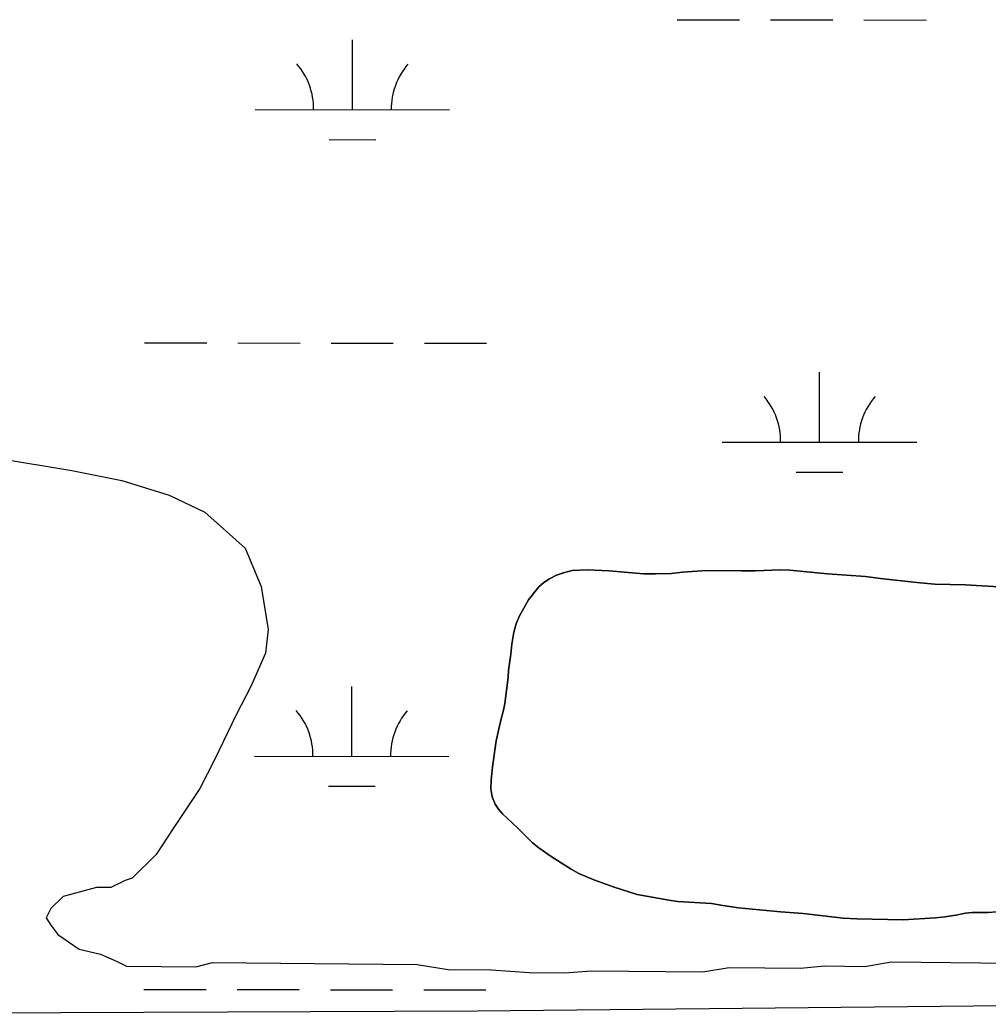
# Model space of a CAD drawing. Extents: x 3148686 to 3186545, y 916144 to 941516.
# Drawn here: x 3166104 to 3166602, y 935249 to 935758 of the extents above; entities that cross this region are included whole.
import ezdxf

# ---------------------------------------------------------------- set-up
doc = ezdxf.new("R2010")
doc.units = 0
for name, color, linetype in [('V-ROAD-CNTR', 7, 'Continuous'), ('V-SITE-VEGE', 7, 'Continuous'), ('V-TOPO-SHOR', 7, 'Continuous'), ('V-WETL-SWMP', 7, 'Continuous')]:
    doc.layers.add(name, color=color, linetype=linetype)

msp = doc.modelspace()

# ---------------------------------------------------------------- linework, layer by layer
at = {"layer": 'V-ROAD-CNTR'}
msp.add_lwpolyline([(3165767.58, 935246.94), (3165814.58, 935241.38), (3166038.93, 935246.5), (3166339.43, 935247.82), (3166968.98, 935254.14), (3167729.94, 935260.66), (3168362.65, 935268.78), (3168400.25, 935273.1)], dxfattribs=at)
at = {"layer": 'V-SITE-VEGE'}
for p, q in [((3166090.36, 935532.33), (3166130.73, 935525.82)), ((3166130.73, 935525.82), (3166156.41, 935520.66)), ((3166156.41, 935520.66), (3166180.84, 935513.07)), ((3166180.84, 935513.07), (3166199.14, 935504.32)), ((3166199.14, 935504.32), (3166219.79, 935485.73)), ((3166219.79, 935485.73), (3166228.17, 935466.05)), ((3166373.53, 935468.15), (3166376.46, 935470.06)), ((3166376.46, 935470.06), (3166380.07, 935471.96)), ((3166380.07, 935471.96), (3166383.68, 935473.17)), ((3166383.68, 935473.17), (3166388.11, 935474.23)), ((3166388.11, 935474.23), (3166395.73, 935474.57)), ((3166395.73, 935474.57), (3166407.06, 935474.05)), ((3166407.06, 935474.05), (3166424.75, 935472.63)), ((3166424.75, 935472.63), (3166430.97, 935472.57)), ((3166430.97, 935472.57), (3166439.13, 935472.77)), ((3166439.13, 935472.77), (3166444.81, 935473.4)), ((3166444.81, 935473.4), (3166457.4, 935474.25)), ((3166457.4, 935474.25), (3166475.24, 935474.07)), ((3166475.24, 935474.07), (3166482.44, 935474.14)), ((3166482.44, 935474.14), (3166495.03, 935474.57)), ((3166495.03, 935474.57), (3166500, 935474.39)), ((3166500, 935474.39), (3166519.49, 935472.54)), ((3166519.49, 935472.54), (3166538.98, 935471.24)), ((3166538.98, 935471.24), (3166546.71, 935470.2)), ((3166546.71, 935470.2), (3166565.36, 935468.08)), ((3166228.17, 935466.05), (3166231.64, 935443.96)), ((3166365.56, 935459.24), (3166371.02, 935465.83)), ((3166371.02, 935465.83), (3166373.53, 935468.15)), ((3166565.36, 935468.08), (3166574.62, 935467.3)), ((3166574.62, 935467.3), (3166590.38, 935466.87)), ((3166590.38, 935466.87), (3166610.43, 935465.7)), ((3166360.78, 935450.57), (3166365.56, 935459.24)), ((3166359.36, 935446.85), (3166360.78, 935450.57)), ((3166358.07, 935442.58), (3166359.36, 935446.85)), ((3166231.64, 935443.96), (3166230.29, 935431.72)), ((3166357.04, 935436.36), (3166358.07, 935442.58)), ((3166356.58, 935431.25), (3166357.04, 935436.36)), ((3166230.29, 935431.72), (3166222.77, 935414.64)), ((3166355.39, 935422.83), (3166356.58, 935431.25)), ((3166353.42, 935405.83), (3166355.21, 935419.23)), ((3166355.21, 935419.23), (3166355.39, 935422.83)), ((3166222.77, 935414.64), (3166215.28, 935400)), ((3166352.84, 935402.52), (3166353.42, 935405.83)), ((3166215.28, 935400), (3166204.02, 935376.83)), ((3166351.4, 935397.28), (3166352.84, 935402.52)), ((3166348.95, 935386.65), (3166351.4, 935397.28)), ((3166347.02, 935373.25), (3166348.95, 935386.65)), ((3166204.02, 935376.83), (3166196.53, 935362.2)), ((3166346.4, 935366.49), (3166347.02, 935373.25)), ((3166346.22, 935361.92), (3166346.4, 935366.49)), ((3166196.53, 935362.2), (3166182.85, 935341.51)), ((3166346.87, 935357.77), (3166346.22, 935361.92)), ((3166348.49, 935354.15), (3166346.87, 935357.77)), ((3166350.13, 935351.51), (3166348.49, 935354.15)), ((3166352.18, 935349.14), (3166350.13, 935351.51)), ((3166359.99, 935341.87), (3166352.18, 935349.14)), ((3166182.85, 935341.51), (3166174.14, 935328.11)), ((3166367.66, 935334.19), (3166359.99, 935341.87)), ((3166370.95, 935331.53), (3166367.66, 935334.19)), ((3166174.14, 935328.11), (3166161.77, 935315.98)), ((3166377.27, 935327.18), (3166370.95, 935331.53)), ((3166387.58, 935320.58), (3166377.27, 935327.18)), ((3166391.57, 935318.47), (3166387.58, 935320.58)), ((3166399.15, 935315.08), (3166391.57, 935318.47)), ((3166158.08, 935314.79), (3166150.69, 935311.19)), ((3166161.77, 935315.98), (3166158.08, 935314.79)), ((3166409.62, 935311.38), (3166399.15, 935315.08)), ((3166143.34, 935311.26), (3166126.14, 935306.52)), ((3166150.69, 935311.19), (3166143.34, 935311.26)), ((3166421.48, 935307.66), (3166409.62, 935311.38)), ((3166437.77, 935304.6), (3166421.48, 935307.66)), ((3166126.14, 935306.52), (3166119.96, 935300.46)), ((3166442.47, 935304), (3166437.77, 935304.6)), ((3166459.75, 935303), (3166442.47, 935304)), ((3166465.54, 935301.98), (3166459.75, 935303)), ((3166473.69, 935300.79), (3166465.54, 935301.98)), ((3166119.96, 935300.46), (3166117.46, 935295.58)), ((3166495.25, 935298.64), (3166473.69, 935300.79)), ((3166507, 935297.84), (3166495.25, 935298.64)), ((3166527.58, 935295.43), (3166507, 935297.84)), ((3166585.55, 935296.93), (3166579.73, 935296.03)), ((3166590.4, 935297.99), (3166585.55, 935296.93)), ((3166593.86, 935298.38), (3166590.4, 935297.99)), ((3166602.12, 935298.26), (3166593.86, 935298.38)), ((3166616.52, 935299.46), (3166602.12, 935298.26)), ((3166117.46, 935295.58), (3166119.87, 935291.88)), ((3166119.87, 935291.88), (3166123.5, 935286.94)), ((3166534.49, 935295.08), (3166527.58, 935295.43)), ((3166558.42, 935294.57), (3166534.49, 935295.08)), ((3166575.02, 935295.52), (3166558.42, 935294.57)), ((3166579.73, 935296.03), (3166575.02, 935295.52)), ((3166123.5, 935286.94), (3166134.45, 935279.48)), ((3166134.45, 935279.48), (3166145.46, 935276.93)), ((3166145.46, 935276.93), (3166154, 935273.17)), ((3166154, 935273.17), (3166158.88, 935270.67)), ((3166194.41, 935270.32), (3166203.01, 935272.69)), ((3166203.01, 935272.69), (3166308.38, 935271.66)), ((3166308.38, 935271.66), (3166324.28, 935269.06)), ((3166538.73, 935270.64), (3166552.23, 935272.96)), ((3166552.23, 935272.96), (3166630.65, 935272.19)), ((3166158.88, 935270.67), (3166194.41, 935270.32)), ((3166324.28, 935269.06), (3166346.34, 935268.84)), ((3166346.34, 935268.84), (3166365.93, 935267.42)), ((3166365.93, 935267.42), (3166384.31, 935267.24)), ((3166384.31, 935267.24), (3166397.79, 935268.34)), ((3166397.79, 935268.34), (3166455.38, 935267.78)), ((3166455.38, 935267.78), (3166468.88, 935270.1)), ((3166468.88, 935270.1), (3166505.64, 935269.74)), ((3166505.64, 935269.74), (3166517.9, 935270.84)), ((3166517.9, 935270.84), (3166538.73, 935270.64))]:
    msp.add_line(p, q, dxfattribs=at)
at = {"layer": 'V-TOPO-SHOR'}
msp.add_lwpolyline([(3166610.43, 935465.7), (3166590.38, 935466.87), (3166574.62, 935467.3), (3166565.36, 935468.08), (3166546.71, 935470.2), (3166538.98, 935471.24), (3166519.49, 935472.54), (3166500, 935474.39), (3166495.03, 935474.57), (3166482.44, 935474.14), (3166475.24, 935474.07), (3166457.4, 935474.25), (3166444.81, 935473.4), (3166439.13, 935472.77), (3166430.97, 935472.57), (3166424.75, 935472.63), (3166407.06, 935474.05), (3166395.73, 935474.57), (3166388.11, 935474.23), (3166383.68, 935473.17), (3166380.07, 935471.96), (3166376.46, 935470.06), (3166373.53, 935468.15), (3166371.02, 935465.83), (3166365.56, 935459.24), (3166360.78, 935450.57), (3166359.36, 935446.85), (3166358.07, 935442.58), (3166357.04, 935436.36), (3166356.58, 935431.25), (3166355.39, 935422.83), (3166355.21, 935419.23), (3166353.42, 935405.83), (3166352.84, 935402.52), (3166351.4, 935397.28), (3166348.95, 935386.65), (3166347.02, 935373.26), (3166346.4, 935366.48), (3166346.22, 935361.92), (3166346.87, 935357.77), (3166348.49, 935354.15), (3166350.13, 935351.51), (3166352.18, 935349.14), (3166359.99, 935341.87), (3166367.66, 935334.19), (3166370.95, 935331.53), (3166377.27, 935327.18), (3166387.58, 935320.58), (3166391.57, 935318.47), (3166399.15, 935315.07), (3166409.62, 935311.38), (3166421.48, 935307.66), (3166437.77, 935304.6), (3166442.47, 935304), (3166459.75, 935303), (3166465.54, 935301.98), (3166473.69, 935300.79), (3166495.25, 935298.64), (3166507, 935297.84), (3166527.58, 935295.43), (3166534.49, 935295.08), (3166558.42, 935294.57), (3166575.02, 935295.52), (3166579.73, 935296.03), (3166585.55, 935296.93), (3166590.4, 935297.99), (3166593.86, 935298.37), (3166602.12, 935298.26), (3166616.52, 935299.46)], dxfattribs=at)
at = {"layer": 'V-WETL-SWMP'}
for p, q in [((3166442.15, 935757.62), (3166474.15, 935757.59)), ((3166490.15, 935757.57), (3166522.15, 935757.54)), ((3166538.15, 935757.52), (3166570.15, 935757.49)), ((3166275.04, 935711.37), (3166275.08, 935747.37)), ((3166225.04, 935711.42), (3166325.04, 935711.31)), ((3166263.02, 935695.95), (3166287.02, 935695.92)), ((3166168.07, 935591.41), (3166200.07, 935591.37)), ((3166216.07, 935591.36), (3166248.07, 935591.32)), ((3166264.07, 935591.31), (3166296.07, 935591.27)), ((3166312.07, 935591.26), (3166344.07, 935591.22)), ((3166515.33, 935540.3), (3166515.37, 935576.3)), ((3166465.33, 935540.35), (3166565.33, 935540.25)), ((3166503.31, 935524.88), (3166527.31, 935524.86)), ((3166373.54, 935468.16), (3166376.46, 935470.07)), ((3166373.54, 935468.16), (3166376.46, 935470.07)), ((3166376.46, 935470.07), (3166380.08, 935471.97)), ((3166376.46, 935470.07), (3166380.08, 935471.97)), ((3166380.08, 935471.97), (3166383.69, 935473.18)), ((3166380.08, 935471.97), (3166383.69, 935473.18)), ((3166383.69, 935473.18), (3166388.12, 935474.24)), ((3166383.69, 935473.18), (3166388.12, 935474.24)), ((3166388.12, 935474.24), (3166395.73, 935474.58)), ((3166388.12, 935474.24), (3166395.73, 935474.58)), ((3166395.73, 935474.58), (3166407.07, 935474.06)), ((3166395.73, 935474.58), (3166407.07, 935474.06)), ((3166407.07, 935474.06), (3166424.76, 935472.64)), ((3166407.07, 935474.06), (3166424.76, 935472.64)), ((3166424.76, 935472.64), (3166430.98, 935472.58)), ((3166424.76, 935472.64), (3166430.98, 935472.58)), ((3166430.98, 935472.58), (3166439.14, 935472.78)), ((3166430.98, 935472.58), (3166439.14, 935472.78)), ((3166439.14, 935472.78), (3166444.82, 935473.41)), ((3166439.14, 935472.78), (3166444.82, 935473.41)), ((3166444.82, 935473.41), (3166457.41, 935474.26)), ((3166444.82, 935473.41), (3166457.41, 935474.26)), ((3166457.41, 935474.26), (3166475.25, 935474.08)), ((3166457.41, 935474.26), (3166475.25, 935474.08)), ((3166475.25, 935474.08), (3166482.45, 935474.15)), ((3166475.25, 935474.08), (3166482.45, 935474.15)), ((3166482.45, 935474.15), (3166495.04, 935474.58)), ((3166482.45, 935474.15), (3166495.04, 935474.58)), ((3166495.04, 935474.58), (3166500.01, 935474.39)), ((3166495.04, 935474.58), (3166500.01, 935474.39)), ((3166500.01, 935474.39), (3166519.5, 935472.55)), ((3166500.01, 935474.39), (3166519.5, 935472.55)), ((3166519.5, 935472.55), (3166538.99, 935471.25)), ((3166519.5, 935472.55), (3166538.99, 935471.25)), ((3166538.99, 935471.25), (3166546.72, 935470.21)), ((3166538.99, 935471.25), (3166546.72, 935470.21)), ((3166546.72, 935470.21), (3166565.37, 935468.09)), ((3166546.72, 935470.21), (3166565.37, 935468.09)), ((3166365.57, 935459.25), (3166371.03, 935465.83)), ((3166365.57, 935459.25), (3166371.03, 935465.83)), ((3166371.03, 935465.83), (3166373.54, 935468.16)), ((3166371.03, 935465.83), (3166373.54, 935468.16)), ((3166565.37, 935468.09), (3166574.63, 935467.31)), ((3166565.37, 935468.09), (3166574.63, 935467.31)), ((3166574.63, 935467.31), (3166590.39, 935466.87)), ((3166574.63, 935467.31), (3166590.39, 935466.87)), ((3166590.39, 935466.87), (3166610.44, 935465.71)), ((3166590.39, 935466.87), (3166610.44, 935465.71)), ((3166360.78, 935450.58), (3166365.57, 935459.25)), ((3166360.78, 935450.58), (3166365.57, 935459.25)), ((3166359.36, 935446.86), (3166360.78, 935450.58)), ((3166359.36, 935446.86), (3166360.78, 935450.58)), ((3166358.08, 935442.59), (3166359.36, 935446.86)), ((3166358.08, 935442.59), (3166359.36, 935446.86)), ((3166357.05, 935436.37), (3166358.08, 935442.59)), ((3166357.05, 935436.37), (3166358.08, 935442.59)), ((3166356.58, 935431.26), (3166357.05, 935436.37)), ((3166356.58, 935431.26), (3166357.05, 935436.37)), ((3166355.4, 935422.83), (3166356.58, 935431.26)), ((3166355.4, 935422.83), (3166356.58, 935431.26)), ((3166353.43, 935405.84), (3166355.22, 935419.24)), ((3166353.43, 935405.84), (3166355.22, 935419.24)), ((3166355.22, 935419.24), (3166355.4, 935422.83)), ((3166355.22, 935419.24), (3166355.4, 935422.83)), ((3166274.69, 935378.69), (3166274.73, 935414.69)), ((3166352.85, 935402.53), (3166353.43, 935405.84)), ((3166352.85, 935402.53), (3166353.43, 935405.84)), ((3166351.41, 935397.29), (3166352.85, 935402.53)), ((3166351.41, 935397.29), (3166352.85, 935402.53)), ((3166348.96, 935386.66), (3166351.41, 935397.29)), ((3166348.96, 935386.66), (3166351.41, 935397.29)), ((3166347.03, 935373.26), (3166348.96, 935386.66)), ((3166347.03, 935373.26), (3166348.96, 935386.66)), ((3166224.69, 935378.74), (3166324.69, 935378.64)), ((3166346.41, 935366.49), (3166347.03, 935373.26)), ((3166346.41, 935366.49), (3166347.03, 935373.26)), ((3166262.67, 935363.27), (3166286.67, 935363.25)), ((3166346.23, 935361.93), (3166346.41, 935366.49)), ((3166346.23, 935361.93), (3166346.41, 935366.49)), ((3166346.88, 935357.77), (3166346.23, 935361.93)), ((3166346.88, 935357.77), (3166346.23, 935361.93)), ((3166348.5, 935354.16), (3166346.88, 935357.77)), ((3166348.5, 935354.16), (3166346.88, 935357.77)), ((3166350.14, 935351.52), (3166348.5, 935354.16)), ((3166350.14, 935351.52), (3166348.5, 935354.16)), ((3166352.19, 935349.15), (3166350.14, 935351.52)), ((3166352.19, 935349.15), (3166350.14, 935351.52)), ((3166360, 935341.88), (3166352.19, 935349.15)), ((3166360, 935341.88), (3166352.19, 935349.15)), ((3166367.67, 935334.2), (3166360, 935341.88)), ((3166367.67, 935334.2), (3166360, 935341.88)), ((3166370.96, 935331.54), (3166367.67, 935334.2)), ((3166370.96, 935331.54), (3166367.67, 935334.2)), ((3166377.28, 935327.19), (3166370.96, 935331.54)), ((3166377.28, 935327.19), (3166370.96, 935331.54)), ((3166387.59, 935320.59), (3166377.28, 935327.19)), ((3166387.59, 935320.59), (3166377.28, 935327.19)), ((3166391.58, 935318.47), (3166387.59, 935320.59)), ((3166391.58, 935318.47), (3166387.59, 935320.59)), ((3166399.16, 935315.08), (3166391.58, 935318.47)), ((3166399.16, 935315.08), (3166391.58, 935318.47)), ((3166409.63, 935311.38), (3166399.16, 935315.08)), ((3166409.63, 935311.38), (3166399.16, 935315.08)), ((3166421.49, 935307.67), (3166409.63, 935311.38)), ((3166421.49, 935307.67), (3166409.63, 935311.38)), ((3166437.78, 935304.61), (3166421.49, 935307.67)), ((3166437.78, 935304.61), (3166421.49, 935307.67)), ((3166442.48, 935304.01), (3166437.78, 935304.61)), ((3166442.48, 935304.01), (3166437.78, 935304.61)), ((3166459.75, 935303.01), (3166442.48, 935304.01)), ((3166459.75, 935303.01), (3166442.48, 935304.01)), ((3166465.55, 935301.99), (3166459.75, 935303.01)), ((3166465.55, 935301.99), (3166459.75, 935303.01)), ((3166473.7, 935300.8), (3166465.55, 935301.99)), ((3166473.7, 935300.8), (3166465.55, 935301.99)), ((3166495.26, 935298.65), (3166473.7, 935300.8)), ((3166495.26, 935298.65), (3166473.7, 935300.8)), ((3166507.01, 935297.85), (3166495.26, 935298.65)), ((3166507.01, 935297.85), (3166495.26, 935298.65)), ((3166527.59, 935295.43), (3166507.01, 935297.85)), ((3166527.59, 935295.43), (3166507.01, 935297.85)), ((3166585.55, 935296.94), (3166579.74, 935296.03)), ((3166585.55, 935296.94), (3166579.74, 935296.03)), ((3166590.41, 935298), (3166585.55, 935296.94)), ((3166590.41, 935298), (3166585.55, 935296.94)), ((3166593.87, 935298.38), (3166590.41, 935298)), ((3166593.87, 935298.38), (3166590.41, 935298)), ((3166602.13, 935298.27), (3166593.87, 935298.38)), ((3166602.13, 935298.27), (3166593.87, 935298.38)), ((3166534.5, 935295.09), (3166527.59, 935295.43)), ((3166534.5, 935295.09), (3166527.59, 935295.43)), ((3166558.42, 935294.58), (3166534.5, 935295.09)), ((3166558.42, 935294.58), (3166534.5, 935295.09)), ((3166575.03, 935295.52), (3166558.42, 935294.58)), ((3166575.03, 935295.52), (3166558.42, 935294.58)), ((3166579.74, 935296.03), (3166575.03, 935295.52)), ((3166579.74, 935296.03), (3166575.03, 935295.52)), ((3166167.72, 935258.73), (3166199.72, 935258.7)), ((3166215.72, 935258.68), (3166247.72, 935258.65)), ((3166263.72, 935258.63), (3166295.72, 935258.6)), ((3166311.72, 935258.58), (3166343.72, 935258.55))]:
    msp.add_line(p, q, dxfattribs=at)
for centre, start, end in [((3166219.8, 935711.9), 359.1678, 40.7115), ((3166330.28, 935711.78), 139.1678, 180.7115), ((3166460.09, 935540.83), 359.1678, 40.7115), ((3166570.57, 935540.72), 139.1678, 180.7115), ((3166219.45, 935379.22), 359.1678, 40.7115), ((3166329.93, 935379.11), 139.1678, 180.7115)]:
    msp.add_arc(centre, 35.25, start, end, dxfattribs=at)

doc.saveas('drawing.dxf')
